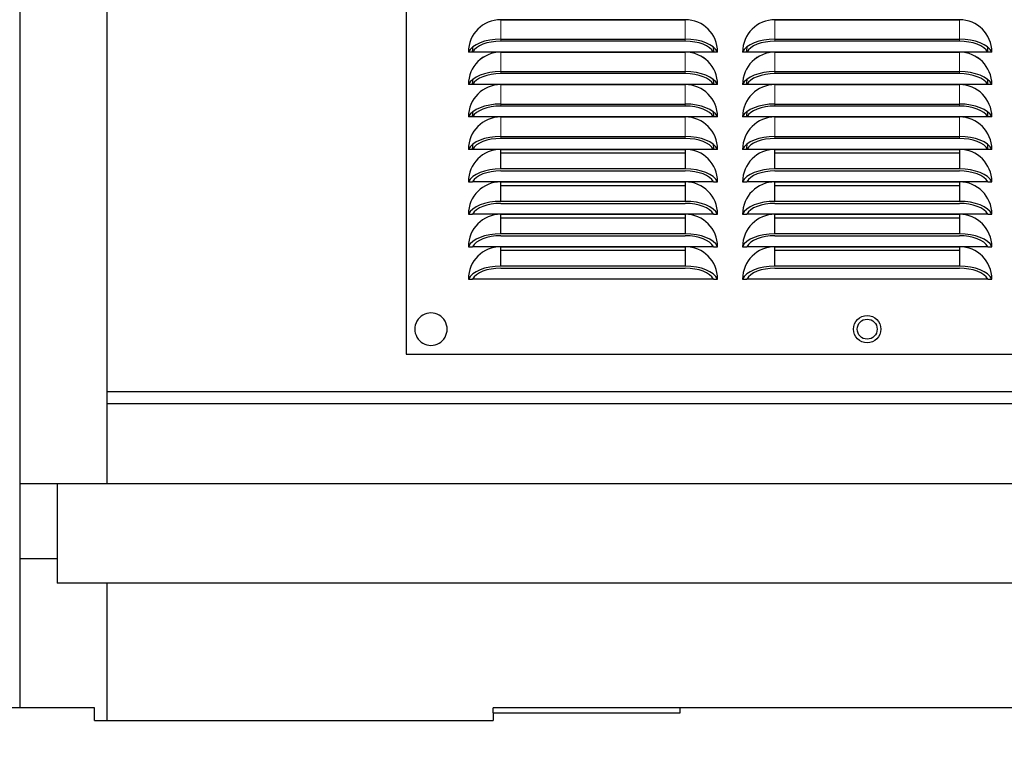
# Model space of a CAD drawing. Header units: millimetres. Extents: x 0 to 29700, y -16 to 21000.
# Tile 300 of 357: x 18906 to 19301, y 16284 to 16575. Entities that reach past the tile are written whole.
import ezdxf

# ---------------------------------------------------------------- set-up
doc = ezdxf.new("R2010")
doc.units = ezdxf.units.MM
doc.layers.add('1', color=7, linetype='Continuous', true_color=0xffffff)
doc.layers.add('254', color=7, linetype='Continuous', true_color=0xffffff)
doc.styles.add('latin_extended', font='simplex.shx')
doc.dimstyles.get("Standard").update_dxf_attribs({"dimtxt": 0.18, "dimasz": 0.18, "dimexe": 0.18, "dimexo": 0.0625, "dimgap": 0.09, "dimtad": 0, "dimtih": 1, "dimtoh": 1, "dimdec": 4, "dimzin": 0, "dimdsep": 46, "dimtxsty": 'Standard', "dimcen": 0.09, "dimadec": 0, "dimazin": 0, "dimtfac": 1, "dimtdec": 4, "dimtofl": 0, "dimtmove": 0, "dimatfit": 3, "dimfxl": 1, "dimtolj": 1, "dimtzin": 0, "dimarcsym": 0})

# ---------------------------------------------------------------- blocks, each defined once
blk = doc.blocks.new('_U4')
at = {"layer": '254', "color": 3, "linetype": 'Continuous', "lineweight": 13, "transparency": 16777216}
for p, q in [((28056.49, 18872.66), (28056.49, 14093.8)), ((18212.99, 16851.58), (18212.99, 14093.8)), ((18387.99, 14143.8), (27881.49, 14143.8))]:
    blk.add_line(p, q, dxfattribs=at)
at = {"layer": '254', "color": 3, "transparency": 16777216}
for points in [[(18387.99, 14172.97), (18387.99, 14114.64), (18212.99, 14143.8)], [(27881.49, 14114.64), (27881.49, 14172.97), (28056.49, 14143.8)]]:
    blk.add_solid(points, dxfattribs=at)
at = {"layer": 'Defpoints', "color": 0, "transparency": 16777216}
for p in [(28056.49, 18922.66), (18212.99, 16901.58), (28056.49, 14143.8)]:
    blk.add_point(p, dxfattribs=at)
at = {"layer": '254', "color": 2, "lineweight": 13, "transparency": 16777216, "insert": (22822.24, 14406.3), "char_height": 175, "attachment_point": 1, "style": 'latin_extended'}
blk.add_mtext('\\A1;9844', dxfattribs=at)

msp = doc.modelspace()

# ---------------------------------------------------------------- linework, layer by layer
at = {"layer": '1', "color": 2, "linetype": 'Continuous', "lineweight": 25}
for p, q in [((19060.987, 17060.757), (19060.987, 16440.757)), ((18905.987, 16670.285), (18905.987, 16388.803)), ((18940.987, 16670.285), (18940.987, 16388.803)), ((19098.987, 16574.909), (19172.987, 16574.909)), ((19172.987, 16574.907), (19098.987, 16574.907)), ((19208.987, 16574.909), (19282.987, 16574.909)), ((19282.987, 16574.907), (19208.987, 16574.907)), ((19098.987, 16567.082), (19172.987, 16567.082)), ((19208.987, 16567.082), (19282.987, 16567.082)), ((19172.987, 16566.274), (19098.987, 16566.274)), ((19282.987, 16566.274), (19208.987, 16566.274)), ((19087.65, 16561.907), (19085.985, 16561.907)), ((19184.323, 16561.907), (19087.65, 16561.907)), ((19098.987, 16561.899), (19172.987, 16561.899)), ((19172.987, 16561.897), (19098.987, 16561.897)), ((19185.988, 16561.907), (19184.323, 16561.907)), ((19197.65, 16561.907), (19195.985, 16561.907)), ((19294.323, 16561.907), (19197.65, 16561.907)), ((19208.987, 16561.899), (19282.987, 16561.899)), ((19282.987, 16561.897), (19208.987, 16561.897)), ((19295.988, 16561.907), (19294.323, 16561.907)), ((19098.987, 16554.072), (19172.987, 16554.072)), ((19172.987, 16553.264), (19098.987, 16553.264)), ((19208.987, 16554.072), (19282.987, 16554.072)), ((19282.987, 16553.264), (19208.987, 16553.264)), ((19087.65, 16548.897), (19085.985, 16548.897)), ((19184.323, 16548.897), (19087.65, 16548.897)), ((19098.987, 16548.889), (19172.987, 16548.889)), ((19172.987, 16548.887), (19098.987, 16548.887)), ((19185.988, 16548.897), (19184.323, 16548.897)), ((19197.65, 16548.897), (19195.985, 16548.897)), ((19294.323, 16548.897), (19197.65, 16548.897)), ((19208.987, 16548.889), (19282.987, 16548.889)), ((19282.987, 16548.887), (19208.987, 16548.887)), ((19295.988, 16548.897), (19294.323, 16548.897)), ((19098.987, 16541.062), (19172.987, 16541.062)), ((19172.987, 16540.254), (19098.987, 16540.254)), ((19208.987, 16541.062), (19282.987, 16541.062)), ((19282.987, 16540.254), (19208.987, 16540.254)), ((19087.65, 16535.887), (19085.985, 16535.887)), ((19184.323, 16535.887), (19087.65, 16535.887)), ((19098.987, 16535.879), (19172.987, 16535.879)), ((19172.987, 16535.877), (19098.987, 16535.877)), ((19185.988, 16535.887), (19184.323, 16535.887)), ((19197.65, 16535.887), (19195.985, 16535.887)), ((19294.323, 16535.887), (19197.65, 16535.887)), ((19208.987, 16535.879), (19282.987, 16535.879)), ((19282.987, 16535.877), (19208.987, 16535.877)), ((19295.988, 16535.887), (19294.323, 16535.887)), ((19098.987, 16528.052), (19172.987, 16528.052)), ((19172.987, 16527.244), (19098.987, 16527.244)), ((19208.987, 16528.052), (19282.987, 16528.052)), ((19282.987, 16527.244), (19208.987, 16527.244)), ((19087.65, 16522.877), (19085.985, 16522.877)), ((19184.323, 16522.877), (19087.65, 16522.877)), ((19098.987, 16522.869), (19172.987, 16522.869)), ((19098.987, 16522.867), (19172.987, 16522.867)), ((19098.987, 16515.042), (19098.987, 16522.867)), ((19172.987, 16522.867), (19172.987, 16515.042)), ((19185.988, 16522.877), (19184.323, 16522.877)), ((19197.65, 16522.877), (19195.985, 16522.877)), ((19294.323, 16522.877), (19197.65, 16522.877)), ((19208.987, 16522.869), (19282.987, 16522.869)), ((19208.987, 16522.867), (19282.987, 16522.867)), ((19208.987, 16515.042), (19208.987, 16522.867)), ((19282.987, 16522.867), (19282.987, 16515.042)), ((19295.988, 16522.877), (19294.323, 16522.877)), ((19172.987, 16521.32), (19098.987, 16521.32)), ((19282.987, 16521.32), (19208.987, 16521.32)), ((19172.987, 16515.042), (19098.987, 16515.042)), ((19282.987, 16515.042), (19208.987, 16515.042)), ((19098.987, 16514.234), (19172.987, 16514.234)), ((19208.987, 16514.234), (19282.987, 16514.234)), ((19085.987, 16509.867), (19087.65, 16509.867)), ((19184.323, 16509.867), (19087.65, 16509.867)), ((19098.987, 16509.859), (19172.987, 16509.859)), ((19098.987, 16509.857), (19172.987, 16509.857)), ((19098.987, 16502.032), (19098.987, 16509.857)), ((19172.987, 16508.31), (19098.987, 16508.31)), ((19172.987, 16509.857), (19172.987, 16502.032)), ((19184.323, 16509.867), (19185.986, 16509.867)), ((19195.987, 16509.867), (19197.65, 16509.867)), ((19294.323, 16509.867), (19197.65, 16509.867)), ((19208.987, 16509.859), (19282.987, 16509.859)), ((19208.987, 16509.857), (19282.987, 16509.857)), ((19208.987, 16502.032), (19208.987, 16509.857)), ((19282.987, 16508.31), (19208.987, 16508.31)), ((19282.987, 16509.857), (19282.987, 16502.032)), ((19294.323, 16509.867), (19295.986, 16509.867)), ((19172.987, 16502.032), (19098.987, 16502.032)), ((19098.987, 16501.224), (19172.987, 16501.224)), ((19282.987, 16502.032), (19208.987, 16502.032)), ((19208.987, 16501.224), (19282.987, 16501.224)), ((19085.987, 16496.857), (19087.65, 16496.857)), ((19184.323, 16496.857), (19087.65, 16496.857)), ((19098.987, 16496.849), (19172.987, 16496.849)), ((19098.987, 16496.847), (19172.987, 16496.847)), ((19098.987, 16489.022), (19098.987, 16496.847)), ((19172.987, 16495.3), (19098.987, 16495.3)), ((19172.987, 16496.847), (19172.987, 16489.022)), ((19184.323, 16496.857), (19185.986, 16496.857)), ((19195.987, 16496.857), (19197.65, 16496.857)), ((19294.323, 16496.857), (19197.65, 16496.857)), ((19208.987, 16496.849), (19282.987, 16496.849)), ((19208.987, 16496.847), (19282.987, 16496.847)), ((19208.987, 16489.022), (19208.987, 16496.847)), ((19282.987, 16495.3), (19208.987, 16495.3)), ((19282.987, 16496.847), (19282.987, 16489.022)), ((19294.323, 16496.857), (19295.986, 16496.857)), ((19172.987, 16489.022), (19098.987, 16489.022)), ((19098.987, 16488.214), (19172.987, 16488.214)), ((19282.987, 16489.022), (19208.987, 16489.022)), ((19208.987, 16488.214), (19282.987, 16488.214)), ((19085.987, 16483.847), (19087.65, 16483.847)), ((19184.323, 16483.847), (19087.65, 16483.847)), ((19098.987, 16483.839), (19172.987, 16483.839)), ((19098.987, 16483.837), (19172.987, 16483.837)), ((19098.987, 16476.012), (19098.987, 16483.837)), ((19172.987, 16483.837), (19172.987, 16476.012)), ((19184.323, 16483.847), (19185.986, 16483.847)), ((19195.987, 16483.847), (19197.65, 16483.847)), ((19294.323, 16483.847), (19197.65, 16483.847)), ((19208.987, 16483.839), (19282.987, 16483.839)), ((19208.987, 16483.837), (19282.987, 16483.837)), ((19208.987, 16476.012), (19208.987, 16483.837)), ((19282.987, 16483.837), (19282.987, 16476.012)), ((19294.323, 16483.847), (19295.986, 16483.847)), ((19172.987, 16482.29), (19098.987, 16482.29)), ((19282.987, 16482.29), (19208.987, 16482.29)), ((19172.987, 16476.012), (19098.987, 16476.012)), ((19282.987, 16476.012), (19208.987, 16476.012)), ((19098.987, 16475.204), (19172.987, 16475.204)), ((19208.987, 16475.204), (19282.987, 16475.204)), ((19085.987, 16470.837), (19087.65, 16470.837)), ((19184.323, 16470.837), (19087.65, 16470.837)), ((19184.323, 16470.837), (19185.986, 16470.837)), ((19195.987, 16470.837), (19197.65, 16470.837)), ((19294.323, 16470.837), (19197.65, 16470.837)), ((19294.323, 16470.837), (19295.986, 16470.837)), ((19060.987, 16440.757), (19430.987, 16440.757)), ((18940.987, 16425.757), (19580.999, 16425.757)), ((19580.999, 16420.811), (18940.987, 16420.811)), ((18905.987, 16388.803), (18920.987, 16388.803)), ((18905.987, 16388.803), (18905.987, 16358.803)), ((18920.987, 16388.803), (18920.987, 16348.803)), ((18920.987, 16388.803), (19635.987, 16388.803)), ((18905.987, 16358.803), (18920.987, 16358.803)), ((18905.987, 16358.803), (18905.987, 16298.801)), ((19635.987, 16348.803), (18920.987, 16348.803)), ((18940.987, 16348.8), (18940.987, 16293.801)), ((18935.987, 16298.803), (18862.987, 16298.803)), ((18935.987, 16293.803), (18935.987, 16298.803)), ((19170.987, 16298.803), (19095.987, 16298.803)), ((19095.987, 16296.803), (19095.987, 16298.803)), ((19415.987, 16298.803), (19170.987, 16298.803)), ((19170.987, 16296.803), (19170.987, 16298.803)), ((18935.987, 16293.803), (19095.987, 16293.803)), ((19095.987, 16296.803), (19170.987, 16296.803)), ((19095.987, 16296.803), (19095.987, 16293.803))]:
    msp.add_line(p, q, dxfattribs=at)
at = {"layer": '1', "color": 4, "linetype": 'Continuous', "lineweight": 13}
for p, q in [((19098.987, 16574.907), (19098.987, 16567.082)), ((19172.987, 16574.907), (19172.987, 16567.082)), ((19208.987, 16574.907), (19208.987, 16567.082)), ((19282.987, 16574.907), (19282.987, 16567.082)), ((19098.987, 16566.274), (19098.987, 16567.082)), ((19172.987, 16566.274), (19172.987, 16567.082)), ((19208.987, 16566.274), (19208.987, 16567.082)), ((19282.987, 16566.274), (19282.987, 16567.082)), ((19098.987, 16561.897), (19098.987, 16554.072)), ((19172.987, 16561.897), (19172.987, 16554.072)), ((19208.987, 16561.897), (19208.987, 16554.072)), ((19282.987, 16561.897), (19282.987, 16554.072)), ((19098.987, 16553.264), (19098.987, 16554.072)), ((19172.987, 16553.264), (19172.987, 16554.072)), ((19208.987, 16553.264), (19208.987, 16554.072)), ((19282.987, 16553.264), (19282.987, 16554.072)), ((19098.987, 16548.887), (19098.987, 16541.062)), ((19172.987, 16548.887), (19172.987, 16541.062)), ((19208.987, 16548.887), (19208.987, 16541.062)), ((19282.987, 16548.887), (19282.987, 16541.062)), ((19098.987, 16540.254), (19098.987, 16541.062)), ((19172.987, 16540.254), (19172.987, 16541.062)), ((19208.987, 16540.254), (19208.987, 16541.062)), ((19282.987, 16540.254), (19282.987, 16541.062)), ((19098.987, 16535.877), (19098.987, 16528.052)), ((19172.987, 16535.877), (19172.987, 16528.052)), ((19208.987, 16535.877), (19208.987, 16528.052)), ((19282.987, 16535.877), (19282.987, 16528.052)), ((19098.987, 16527.244), (19098.987, 16528.052)), ((19172.987, 16527.244), (19172.987, 16528.052)), ((19208.987, 16527.244), (19208.987, 16528.052)), ((19282.987, 16527.244), (19282.987, 16528.052))]:
    msp.add_line(p, q, dxfattribs=at)
at = {"layer": '1', "color": 2, "linetype": 'Continuous', "lineweight": 25}
for radius in [5.5, 4]:
    msp.add_circle((19245.987, 16450.757), radius, dxfattribs=at)
for centre, radius, start, end in [((19098.987, 16561.907), 13.002, 90, 180), ((19098.987, 16561.907), 13, 90, 180), ((19172.987, 16561.907), 13.002, 0, 90), ((19172.987, 16561.907), 13, 0, 90), ((19208.987, 16561.907), 13.002, 90, 180), ((19208.987, 16561.907), 13, 90, 180), ((19282.987, 16561.907), 13.002, 0, 90), ((19282.987, 16561.907), 13, 0, 90), ((19098.987, 16561.907), 11.453, 169.54312, 180), ((19172.987, 16561.907), 11.453, 0, 10.45688), ((19208.987, 16561.907), 11.453, 169.54312, 180), ((19282.987, 16561.907), 11.453, 0, 10.45688), ((19098.987, 16548.897), 13.002, 90, 180), ((19098.987, 16548.897), 13, 90, 180), ((19172.987, 16548.897), 13.002, 0, 90), ((19172.987, 16548.897), 13, 0, 90), ((19208.987, 16548.897), 13.002, 90, 180), ((19208.987, 16548.897), 13, 90, 180), ((19282.987, 16548.897), 13.002, 0, 90), ((19282.987, 16548.897), 13, 0, 90), ((19098.987, 16548.897), 11.453, 169.54312, 180), ((19172.987, 16548.897), 11.453, 0, 10.45688), ((19208.987, 16548.897), 11.453, 169.54312, 180), ((19282.987, 16548.897), 11.453, 0, 10.45688), ((19098.987, 16535.887), 13.002, 90, 180), ((19098.987, 16535.887), 13, 90, 180), ((19172.987, 16535.887), 13.002, 0, 90), ((19172.987, 16535.887), 13, 0, 90), ((19208.987, 16535.887), 13.002, 90, 180), ((19208.987, 16535.887), 13, 90, 180), ((19282.987, 16535.887), 13.002, 0, 90), ((19282.987, 16535.887), 13, 0, 90), ((19098.987, 16522.877), 13.002, 90, 180), ((19098.987, 16522.877), 13, 90, 180), ((19098.987, 16535.887), 11.453, 169.54312, 180), ((19172.987, 16522.877), 13.002, 0, 90), ((19172.987, 16522.877), 13, 0, 90), ((19172.987, 16535.887), 11.453, 0, 10.45688), ((19208.987, 16522.877), 13.002, 90, 180), ((19208.987, 16522.877), 13, 90, 180), ((19208.987, 16535.887), 11.453, 169.54312, 180), ((19282.987, 16522.877), 13.002, 0, 90), ((19282.987, 16522.877), 13, 0, 90), ((19282.987, 16535.887), 11.453, 0, 10.45688), ((19098.987, 16509.867), 13.002, 90, 180), ((19098.987, 16509.867), 13, 90, 180), ((19098.987, 16522.877), 11.453, 169.54312, 180), ((19172.987, 16509.867), 13.002, 0, 90), ((19172.987, 16509.867), 13, 0, 90), ((19172.987, 16522.877), 11.453, 0, 10.45688), ((19208.987, 16509.867), 13.002, 90, 180), ((19208.987, 16509.867), 13, 90, 180), ((19208.987, 16522.877), 11.453, 169.54312, 180), ((19282.987, 16509.867), 13.002, 0, 90), ((19282.987, 16509.867), 13, 0, 90), ((19282.987, 16522.877), 11.453, 0, 10.45688), ((19098.987, 16496.857), 13.002, 90, 180), ((19098.987, 16496.857), 13, 90, 180), ((19172.987, 16496.857), 13.002, 0, 90), ((19172.987, 16496.857), 13, 0, 90), ((19208.987, 16496.857), 13.002, 90, 180), ((19208.987, 16496.857), 13, 90, 180), ((19282.987, 16496.857), 13.002, 0, 90), ((19282.987, 16496.857), 13, 0, 90), ((19098.987, 16483.847), 13.002, 90, 180), ((19098.987, 16483.847), 13, 90, 180), ((19172.987, 16483.847), 13.002, 0, 90), ((19172.987, 16483.847), 13, 0, 90), ((19208.987, 16483.847), 13.002, 90, 180), ((19208.987, 16483.847), 13, 90, 180), ((19282.987, 16483.847), 13.002, 0, 90), ((19282.987, 16483.847), 13, 0, 90), ((19098.987, 16470.837), 13.002, 90, 180), ((19098.987, 16470.837), 13, 90, 180), ((19172.987, 16470.837), 13.002, 0, 90), ((19172.987, 16470.837), 13, 0, 90), ((19208.987, 16470.837), 13.002, 90, 180), ((19208.987, 16470.837), 13, 90, 180), ((19282.987, 16470.837), 13.002, 0, 90), ((19282.987, 16470.837), 13, 0, 90), ((19070.987, 16450.757), 6.5, 90, 150), ((19070.987, 16450.757), 6.5, 30, 90), ((19070.987, 16450.757), 6.5, 150, 210), ((19070.987, 16450.757), 6.5, 330, 30), ((19070.987, 16450.757), 6.5, 210, 270), ((19070.987, 16450.757), 6.5, 270, 330)]:
    msp.add_arc(centre, radius, start, end, dxfattribs=at)
for centre, major_axis, start_param, end_param in [((19098.987, 16560.413), (-13.339, 0), 4.712389, 6.0571779), ((19172.987, 16560.413), (-13.339, 0), 3.3676001, 4.712389), ((19208.987, 16560.413), (-13.339, 0), 4.712389, 6.0571779), ((19282.987, 16560.413), (-13.339, 0), 3.3676001, 4.712389), ((19098.987, 16560.413), (-11.724, 0), 4.712389, 6.0253781), ((19172.987, 16560.413), (-11.724, 0), 3.3993998, 4.712389), ((19208.987, 16560.413), (-11.724, 0), 4.712389, 6.0253781), ((19282.987, 16560.413), (-11.724, 0), 3.3993998, 4.712389), ((19098.987, 16547.403), (-13.339, 0), 4.712389, 6.0571779), ((19098.987, 16547.403), (-11.724, 0), 4.712389, 6.0253781), ((19172.987, 16547.403), (-13.339, 0), 3.3676001, 4.712389), ((19172.987, 16547.403), (-11.724, 0), 3.3993998, 4.712389), ((19208.987, 16547.403), (-13.339, 0), 4.712389, 6.0571779), ((19208.987, 16547.403), (-11.724, 0), 4.712389, 6.0253781), ((19282.987, 16547.403), (-13.339, 0), 3.3676001, 4.712389), ((19282.987, 16547.403), (-11.724, 0), 3.3993998, 4.712389), ((19098.987, 16534.393), (-13.339, 0), 4.712389, 6.0571779), ((19098.987, 16534.393), (-11.724, 0), 4.712389, 6.0253781), ((19172.987, 16534.393), (-13.339, 0), 3.3676001, 4.712389), ((19172.987, 16534.393), (-11.724, 0), 3.3993998, 4.712389), ((19208.987, 16534.393), (-13.339, 0), 4.712389, 6.0571779), ((19208.987, 16534.393), (-11.724, 0), 4.712389, 6.0253781), ((19282.987, 16534.393), (-13.339, 0), 3.3676001, 4.712389), ((19282.987, 16534.393), (-11.724, 0), 3.3993998, 4.712389), ((19098.987, 16521.383), (-13.339, 0), 4.712389, 6.0571779), ((19098.987, 16521.383), (-11.724, 0), 4.712389, 6.0253781), ((19172.987, 16521.383), (-13.339, 0), 3.3676001, 4.712389), ((19172.987, 16521.383), (-11.724, 0), 3.3993998, 4.712389), ((19208.987, 16521.383), (-13.339, 0), 4.712389, 6.0571779), ((19208.987, 16521.383), (-11.724, 0), 4.712389, 6.0253781), ((19282.987, 16521.383), (-13.339, 0), 3.3676001, 4.712389), ((19282.987, 16521.383), (-11.724, 0), 3.3993998, 4.712389), ((19098.987, 16508.373), (13.339, 0), 1.5707963, 2.9155852), ((19172.987, 16508.373), (13.339, 0), 0.2260075, 1.5707963), ((19208.987, 16508.373), (13.339, 0), 1.5707963, 2.9155852), ((19282.987, 16508.373), (13.339, 0), 0.2260075, 1.5707963), ((19098.987, 16508.373), (-11.724, 0), 4.712389, 6.0253781), ((19172.987, 16508.373), (-11.724, 0), 3.3993998, 4.712389), ((19208.987, 16508.373), (-11.724, 0), 4.712389, 6.0253781), ((19282.987, 16508.373), (-11.724, 0), 3.3993998, 4.712389), ((19098.987, 16495.363), (13.339, 0), 1.5707963, 2.9155852), ((19098.987, 16495.363), (-11.724, 0), 4.712389, 6.0253781), ((19172.987, 16495.363), (13.339, 0), 0.2260075, 1.5707963), ((19172.987, 16495.363), (-11.724, 0), 3.3993998, 4.712389), ((19208.987, 16495.363), (13.339, 0), 1.5707963, 2.9155852), ((19208.987, 16495.363), (-11.724, 0), 4.712389, 6.0253781), ((19282.987, 16495.363), (13.339, 0), 0.2260075, 1.5707963), ((19282.987, 16495.363), (-11.724, 0), 3.3993998, 4.712389), ((19098.987, 16482.353), (13.339, 0), 1.5707963, 2.9155852), ((19098.987, 16482.353), (-11.724, 0), 4.712389, 6.0253781), ((19172.987, 16482.353), (13.339, 0), 0.2260075, 1.5707963), ((19172.987, 16482.353), (-11.724, 0), 3.3993998, 4.712389), ((19208.987, 16482.353), (13.339, 0), 1.5707963, 2.9155852), ((19208.987, 16482.353), (-11.724, 0), 4.712389, 6.0253781), ((19282.987, 16482.353), (13.339, 0), 0.2260075, 1.5707963), ((19282.987, 16482.353), (-11.724, 0), 3.3993998, 4.712389), ((19098.987, 16469.343), (13.339, 0), 1.5707963, 2.9155852), ((19172.987, 16469.343), (13.339, 0), 0.2260075, 1.5707963), ((19208.987, 16469.343), (13.339, 0), 1.5707963, 2.9155852), ((19282.987, 16469.343), (13.339, 0), 0.2260075, 1.5707963), ((19098.987, 16469.343), (-11.724, 0), 4.712389, 6.0253781), ((19172.987, 16469.343), (-11.724, 0), 3.3993998, 4.712389), ((19208.987, 16469.343), (-11.724, 0), 4.712389, 6.0253781), ((19282.987, 16469.343), (-11.724, 0), 3.3993998, 4.712389)]:
    msp.add_ellipse(centre, major_axis=major_axis, ratio=0.5, start_param=start_param, end_param=end_param, dxfattribs=at)

# ---------------------------------------------------------------- dimensions: what is measured, and where the dimension line sits
at = {"layer": '254', "color": 2, "linetype": 'Continuous', "lineweight": 13}
dim = msp.add_linear_dim(base=(28056.493, 14143.803), p1=(18212.987, 16901.584), p2=(28056.493, 18922.663), dimstyle='Standard', override={"dimscale": 50, "dimtxt": 3.5, "dimasz": 3.5, "dimexe": 1, "dimexo": 1, "dimgap": 1.75, "dimtad": 1, "dimtih": 1, "dimtoh": 0, "dimdec": 0, "dimlfac": 1, "dimzin": 8, "dimdsep": 46, "dimlunit": 2, "dimtxsty": 'latin_extended', "dimsah": 1, "dimse1": 0, "dimse2": 0, "dimsd1": 0, "dimsd2": 0, "dimclrd": 3, "dimclre": 3, "dimclrt": 2, "dimtol": 0, "dimtm": -0.1, "dimtfac": 0.714286, "dimtdec": 3, "dimtofl": 1, "dimtmove": 0, "dimtzin": 8, "dimlwd": 13, "dimlwe": 13}, dxfattribs=at)
dim.commit()
dim.dimension.update_dxf_attribs({"geometry": '_U4', "text_midpoint": (23134.74, 14143.803), "dimtype": 160})

doc.saveas('drawing.dxf')
